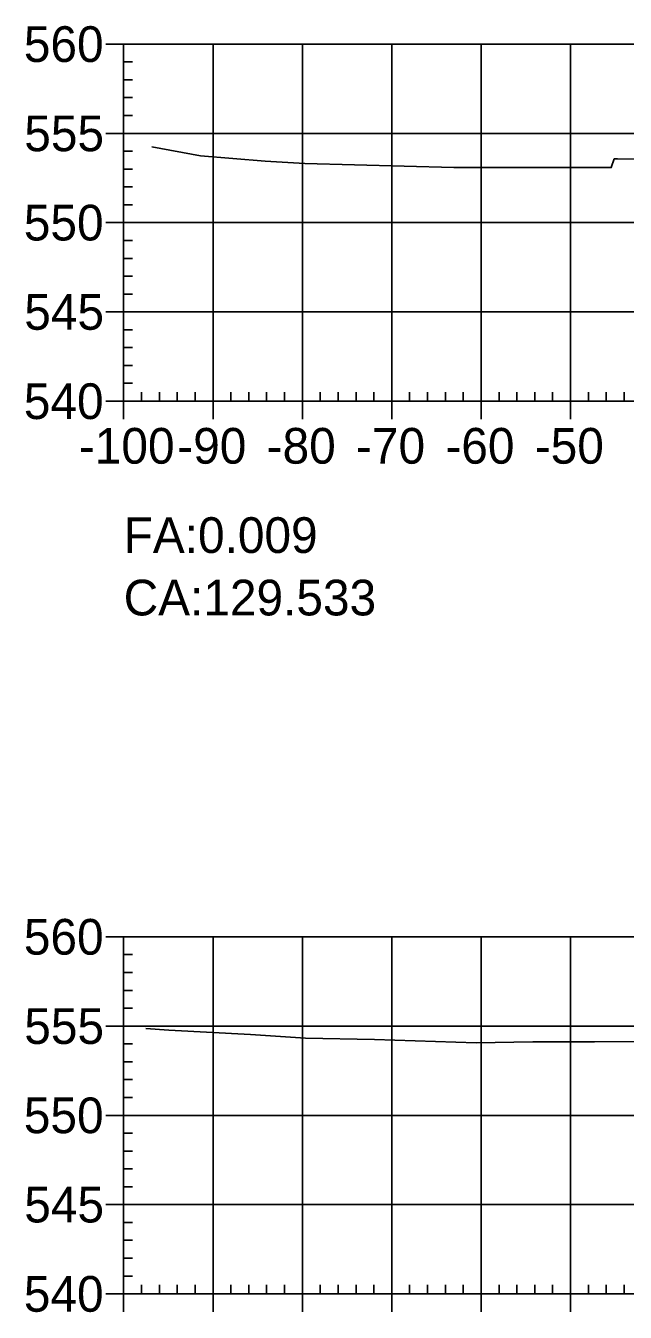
# Model space of a CAD drawing. Extents: x 704834 to 709892, y 372981 to 377533.
# Drawn here: x 707125.9 to 707193, y 373340.8 to 373484.9 of the extents above; entities that cross this region are included whole.
import ezdxf

# ---------------------------------------------------------------- set-up
doc = ezdxf.new("R2010")
doc.units = 0
for name, color, linetype in [('57', 7, 'Continuous'), ('59', 7, 'Continuous'), ('Existing', 7, 'Continuous')]:
    doc.layers.add(name, color=color, linetype=linetype)

msp = doc.modelspace()

# ---------------------------------------------------------------- linework, layer by layer
at = {"layer": '57'}
for p, q in [((707134.87, 373482.82), (707136.87, 373482.82)), ((707136.87, 373482.82), (707336.87, 373482.82)), ((707136.87, 373442.82), (707136.87, 373482.82)), ((707136.87, 373442.82), (707136.87, 373482.82)), ((707146.87, 373442.82), (707146.87, 373482.82)), ((707156.87, 373442.82), (707156.87, 373482.82)), ((707166.87, 373442.82), (707166.87, 373482.82)), ((707176.87, 373442.82), (707176.87, 373482.82)), ((707186.87, 373442.82), (707186.87, 373482.82)), ((707136.87, 373480.82), (707137.87, 373480.82)), ((707136.87, 373478.82), (707137.87, 373478.82)), ((707136.87, 373476.82), (707137.87, 373476.82)), ((707136.87, 373474.82), (707137.87, 373474.82)), ((707134.87, 373472.82), (707136.87, 373472.82)), ((707136.87, 373472.82), (707336.87, 373472.82)), ((707136.87, 373470.82), (707137.87, 373470.82)), ((707136.87, 373468.82), (707137.87, 373468.82)), ((707136.87, 373466.82), (707137.87, 373466.82)), ((707136.87, 373464.82), (707137.87, 373464.82)), ((707134.87, 373462.82), (707136.87, 373462.82)), ((707136.87, 373462.82), (707336.87, 373462.82)), ((707136.87, 373460.82), (707137.87, 373460.82)), ((707136.87, 373458.82), (707137.87, 373458.82)), ((707136.87, 373456.82), (707137.87, 373456.82)), ((707136.87, 373454.82), (707137.87, 373454.82)), ((707134.87, 373452.82), (707136.87, 373452.82)), ((707136.87, 373452.82), (707336.87, 373452.82)), ((707136.87, 373450.82), (707137.87, 373450.82)), ((707136.87, 373448.82), (707137.87, 373448.82)), ((707136.87, 373446.82), (707137.87, 373446.82)), ((707136.87, 373444.82), (707137.87, 373444.82)), ((707138.87, 373442.82), (707138.87, 373443.82)), ((707140.87, 373442.82), (707140.87, 373443.82)), ((707142.87, 373442.82), (707142.87, 373443.82)), ((707144.87, 373442.82), (707144.87, 373443.82)), ((707148.87, 373442.82), (707148.87, 373443.82)), ((707150.87, 373442.82), (707150.87, 373443.82)), ((707152.87, 373442.82), (707152.87, 373443.82)), ((707154.87, 373442.82), (707154.87, 373443.82)), ((707158.87, 373442.82), (707158.87, 373443.82)), ((707160.87, 373442.82), (707160.87, 373443.82)), ((707162.87, 373442.82), (707162.87, 373443.82)), ((707164.87, 373442.82), (707164.87, 373443.82)), ((707168.87, 373442.82), (707168.87, 373443.82)), ((707170.87, 373442.82), (707170.87, 373443.82)), ((707172.87, 373442.82), (707172.87, 373443.82)), ((707174.87, 373442.82), (707174.87, 373443.82)), ((707178.87, 373442.82), (707178.87, 373443.82)), ((707180.87, 373442.82), (707180.87, 373443.82)), ((707182.87, 373442.82), (707182.87, 373443.82)), ((707184.87, 373442.82), (707184.87, 373443.82)), ((707188.87, 373442.82), (707188.87, 373443.82)), ((707190.87, 373442.82), (707190.87, 373443.82)), ((707192.87, 373442.82), (707192.87, 373443.82)), ((707134.87, 373442.82), (707136.87, 373442.82)), ((707136.87, 373442.82), (707336.87, 373442.82)), ((707136.87, 373442.82), (707336.87, 373442.82)), ((707136.87, 373440.82), (707136.87, 373442.82)), ((707146.87, 373440.82), (707146.87, 373442.82)), ((707156.87, 373440.82), (707156.87, 373442.82)), ((707166.87, 373440.82), (707166.87, 373442.82)), ((707176.87, 373440.82), (707176.87, 373442.82)), ((707186.87, 373440.82), (707186.87, 373442.82)), ((707134.87, 373382.82), (707136.87, 373382.82)), ((707136.87, 373382.82), (707336.87, 373382.82)), ((707136.87, 373342.82), (707136.87, 373382.82)), ((707136.87, 373342.82), (707136.87, 373382.82)), ((707146.87, 373342.82), (707146.87, 373382.82)), ((707156.87, 373342.82), (707156.87, 373382.82)), ((707166.87, 373342.82), (707166.87, 373382.82)), ((707176.87, 373342.82), (707176.87, 373382.82)), ((707186.87, 373342.82), (707186.87, 373382.82)), ((707136.87, 373380.82), (707137.87, 373380.82)), ((707136.87, 373378.82), (707137.87, 373378.82)), ((707136.87, 373376.82), (707137.87, 373376.82)), ((707136.87, 373374.82), (707137.87, 373374.82)), ((707134.87, 373372.82), (707136.87, 373372.82)), ((707136.87, 373372.82), (707336.87, 373372.82)), ((707136.87, 373370.82), (707137.87, 373370.82)), ((707136.87, 373368.82), (707137.87, 373368.82)), ((707136.87, 373366.82), (707137.87, 373366.82)), ((707136.87, 373364.82), (707137.87, 373364.82)), ((707134.87, 373362.82), (707136.87, 373362.82)), ((707136.87, 373362.82), (707336.87, 373362.82)), ((707136.87, 373360.82), (707137.87, 373360.82)), ((707136.87, 373358.82), (707137.87, 373358.82)), ((707136.87, 373356.82), (707137.87, 373356.82)), ((707136.87, 373354.82), (707137.87, 373354.82)), ((707134.87, 373352.82), (707136.87, 373352.82)), ((707136.87, 373352.82), (707336.87, 373352.82)), ((707136.87, 373350.82), (707137.87, 373350.82)), ((707136.87, 373348.82), (707137.87, 373348.82)), ((707136.87, 373346.82), (707137.87, 373346.82)), ((707136.87, 373344.82), (707137.87, 373344.82)), ((707138.87, 373342.82), (707138.87, 373343.82)), ((707140.87, 373342.82), (707140.87, 373343.82)), ((707142.87, 373342.82), (707142.87, 373343.82)), ((707144.87, 373342.82), (707144.87, 373343.82)), ((707148.87, 373342.82), (707148.87, 373343.82)), ((707150.87, 373342.82), (707150.87, 373343.82)), ((707152.87, 373342.82), (707152.87, 373343.82)), ((707154.87, 373342.82), (707154.87, 373343.82)), ((707158.87, 373342.82), (707158.87, 373343.82)), ((707160.87, 373342.82), (707160.87, 373343.82)), ((707162.87, 373342.82), (707162.87, 373343.82)), ((707164.87, 373342.82), (707164.87, 373343.82)), ((707168.87, 373342.82), (707168.87, 373343.82)), ((707170.87, 373342.82), (707170.87, 373343.82)), ((707172.87, 373342.82), (707172.87, 373343.82)), ((707174.87, 373342.82), (707174.87, 373343.82)), ((707178.87, 373342.82), (707178.87, 373343.82)), ((707180.87, 373342.82), (707180.87, 373343.82)), ((707182.87, 373342.82), (707182.87, 373343.82)), ((707184.87, 373342.82), (707184.87, 373343.82)), ((707188.87, 373342.82), (707188.87, 373343.82)), ((707190.87, 373342.82), (707190.87, 373343.82)), ((707192.87, 373342.82), (707192.87, 373343.82)), ((707134.87, 373342.82), (707136.87, 373342.82)), ((707136.87, 373342.82), (707336.87, 373342.82)), ((707136.87, 373342.82), (707336.87, 373342.82)), ((707136.87, 373340.82), (707136.87, 373342.82)), ((707146.87, 373340.82), (707146.87, 373342.82)), ((707156.87, 373340.82), (707156.87, 373342.82)), ((707166.87, 373340.82), (707166.87, 373342.82)), ((707176.87, 373340.82), (707176.87, 373342.82)), ((707186.87, 373340.82), (707186.87, 373342.82))]:
    msp.add_line(p, q, dxfattribs=at)
at = {"layer": 'Existing'}
for points in [[(707140.03, 373471.31), (707145.48, 373470.31), (707152.7, 373469.7), (707157.15, 373469.46), (707173.81, 373468.98), (707190.22, 373468.98), (707191.42, 373468.98), (707191.77, 373469.96), (707191.77, 373469.96), (707191.87, 373469.97), (707192.13, 373469.95), (707205.44, 373469.9)], [(707139.35, 373372.56), (707141.93, 373372.38), (707151.07, 373371.86), (707157.2, 373371.45), (707164.95, 373371.32), (707176.32, 373370.95), (707182.67, 373371.05), (707189.57, 373371.04), (707195.27, 373371.11)]]:
    msp.add_lwpolyline(points, dxfattribs=at)

# ---------------------------------------------------------------- texts
msp.add_text('CA:129.533', height=4).set_placement((707136.87, 373418.82))
at = {"layer": '57'}
for s, p in [('560', (707125.7, 373480.82)), ('555', (707125.75, 373470.82)), ('550', (707125.7, 373460.82)), ('545', (707125.75, 373450.82)), ('540', (707125.7, 373440.82)), ('-100', (707131.86, 373435.82)), ('-90', (707142.87, 373435.82)), ('-80', (707152.87, 373435.82)), ('-70', (707162.87, 373435.82)), ('-60', (707172.87, 373435.82)), ('-50', (707182.87, 373435.82)), ('560', (707125.7, 373380.82)), ('555', (707125.75, 373370.82)), ('550', (707125.7, 373360.82)), ('545', (707125.75, 373350.82)), ('540', (707125.7, 373340.82))]:
    msp.add_text(s, height=4, dxfattribs=at).set_placement(p)
at = {"layer": '59'}
msp.add_text('FA:0.009', height=4, dxfattribs=at).set_placement((707136.87, 373425.82))

doc.saveas('drawing.dxf')
